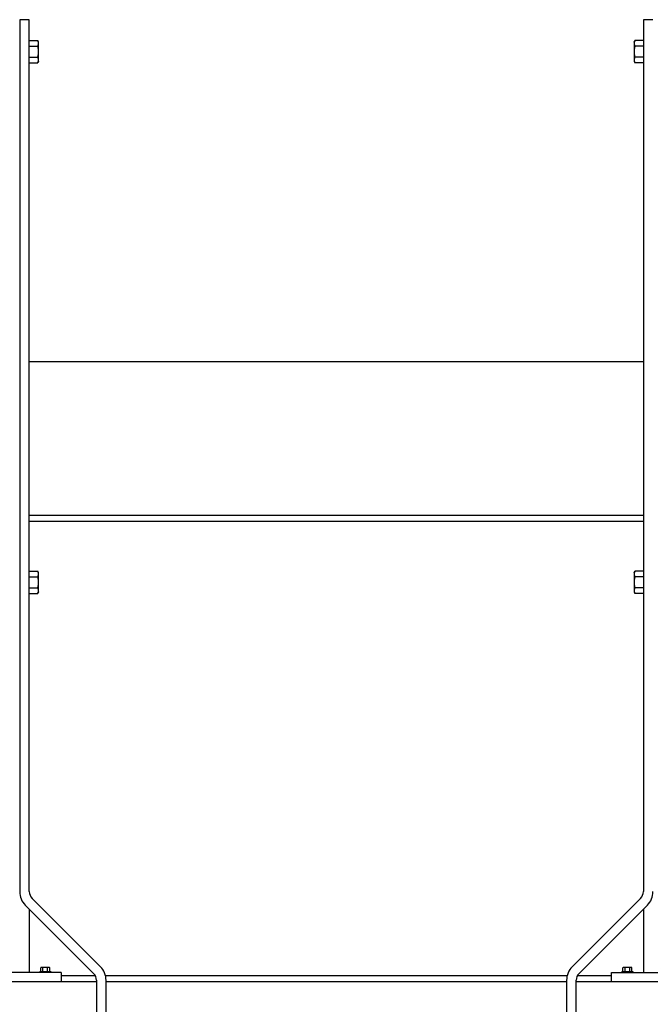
# Model space of a CAD drawing. Header units: inches. Extents: x 5 to 1128, y -85 to 748.
# Tile 588 of 656: x 982 to 1007, y 335 to 374. Entities that reach past the tile are written whole.
import ezdxf

# ---------------------------------------------------------------- set-up
doc = ezdxf.new("R2010")
doc.units = ezdxf.units.IN
doc.header["$LTSCALE"] = 32
doc.header["$MEASUREMENT"] = 0
doc.layers.add('Visible (ANSI)', color=7, linetype='Continuous', lineweight=30)

msp = doc.modelspace()

# ---------------------------------------------------------------- linework, layer by layer
at = {"layer": 'Visible (ANSI)'}
for p, q in [((982.55578, 373.85867), (982.18078, 373.85867)), ((982.18078, 373.85867), (982.18078, 339.764)), ((982.55578, 339.764), (982.55578, 373.85867)), ((1006.93078, 373.85867), (1006.55578, 373.85867)), ((1006.55578, 373.85867), (1006.55578, 339.764)), ((982.55579, 372.98367), (982.55578, 372.98367)), ((982.55579, 372.93343), (982.55579, 373.04168)), ((982.55579, 373.04168), (982.88629, 373.04168)), ((982.55579, 372.82518), (982.55579, 372.93343)), ((982.55579, 372.82518), (982.88629, 372.82518)), ((982.55579, 372.60867), (982.55579, 372.82518)), ((982.91979, 372.98367), (982.88629, 373.04168)), ((982.91979, 372.93343), (982.91979, 372.98367)), ((982.91979, 372.60867), (982.91979, 372.93343)), ((1006.19178, 372.98367), (1006.22527, 373.04168)), ((1006.19178, 372.98367), (1006.19178, 372.93343)), ((1006.19178, 372.93343), (1006.19178, 372.60867)), ((1006.55578, 373.04168), (1006.22527, 373.04168)), ((1006.55578, 372.82518), (1006.22527, 372.82518)), ((1006.55578, 373.04168), (1006.55578, 372.93343)), ((1006.55578, 372.98367), (1006.55578, 372.98367)), ((1006.55578, 372.93343), (1006.55578, 372.82518)), ((1006.55578, 372.82518), (1006.55578, 372.60867)), ((982.55579, 372.39216), (982.55579, 372.60867)), ((982.55579, 372.39216), (982.88629, 372.39216)), ((982.55579, 372.28391), (982.55579, 372.39216)), ((982.91979, 372.28391), (982.91979, 372.60867)), ((1006.19178, 372.60867), (1006.19178, 372.28391)), ((1006.55578, 372.39216), (1006.22527, 372.39216)), ((1006.55578, 372.60867), (1006.55578, 372.39216)), ((1006.55578, 372.39216), (1006.55578, 372.28391)), ((982.55579, 372.23367), (982.55578, 372.23367)), ((982.55579, 372.17566), (982.55579, 372.28391)), ((982.55579, 372.17566), (982.88629, 372.17566)), ((982.91979, 372.23367), (982.88629, 372.17566)), ((982.91979, 372.23367), (982.91979, 372.28391)), ((1006.19178, 372.28391), (1006.19178, 372.23367)), ((1006.19178, 372.23367), (1006.22527, 372.17566)), ((1006.55578, 372.17566), (1006.22527, 372.17566)), ((1006.55578, 372.28391), (1006.55578, 372.17566)), ((1006.55578, 372.23367), (1006.55578, 372.23367)), ((1006.55578, 360.48367), (982.55578, 360.48367)), ((982.55578, 354.48367), (1006.55578, 354.48367)), ((1006.55578, 354.23367), (982.55578, 354.23367)), ((982.55579, 352.18343), (982.55579, 352.29168)), ((982.55579, 352.29168), (982.88629, 352.29168)), ((982.91979, 352.23367), (982.88629, 352.29168)), ((1006.19178, 352.23367), (1006.22527, 352.29168)), ((1006.55578, 352.29168), (1006.22527, 352.29168)), ((1006.55578, 352.29168), (1006.55578, 352.18343)), ((982.55579, 352.23367), (982.55578, 352.23367)), ((982.55579, 352.07518), (982.55579, 352.18343)), ((982.55579, 352.07518), (982.88629, 352.07518)), ((982.55579, 351.85867), (982.55579, 352.07518)), ((982.91979, 352.18343), (982.91979, 352.23367)), ((982.91979, 351.85867), (982.91979, 352.18343)), ((1006.19178, 352.23367), (1006.19178, 352.18343)), ((1006.19178, 352.18343), (1006.19178, 351.85867)), ((1006.55578, 352.07518), (1006.22527, 352.07518)), ((1006.55578, 352.23367), (1006.55578, 352.23367)), ((1006.55578, 352.18343), (1006.55578, 352.07518)), ((1006.55578, 352.07518), (1006.55578, 351.85867)), ((982.55579, 351.64216), (982.55579, 351.85867)), ((982.55579, 351.64216), (982.88629, 351.64216)), ((982.55579, 351.53391), (982.55579, 351.64216)), ((982.55579, 351.42566), (982.55579, 351.53391)), ((982.91979, 351.53391), (982.91979, 351.85867)), ((982.91979, 351.48367), (982.91979, 351.53391)), ((1006.19178, 351.85867), (1006.19178, 351.53391)), ((1006.19178, 351.53391), (1006.19178, 351.48367)), ((1006.55578, 351.64216), (1006.22527, 351.64216)), ((1006.55578, 351.85867), (1006.55578, 351.64216)), ((1006.55578, 351.64216), (1006.55578, 351.53391)), ((1006.55578, 351.53391), (1006.55578, 351.42566)), ((982.55579, 351.48367), (982.55578, 351.48367)), ((982.55579, 351.42566), (982.88629, 351.42566)), ((982.91979, 351.48367), (982.88629, 351.42566)), ((1006.19178, 351.48367), (1006.22527, 351.42566)), ((1006.55578, 351.42566), (1006.22527, 351.42566)), ((1006.55578, 351.48367), (1006.55578, 351.48367)), ((982.40045, 339.23367), (985.07095, 336.56317)), ((985.33611, 336.82834), (982.66562, 339.49883)), ((1006.44595, 339.49883), (1003.77545, 336.82834)), ((1004.04062, 336.56317), (1006.71111, 339.23367)), ((982.55578, 339.07834), (982.55578, 336.60867)), ((1006.55578, 339.07834), (1006.55578, 336.60867)), ((983.80578, 336.60867), (979.80578, 336.60867)), ((982.96478, 336.64767), (983.39678, 336.64767)), ((982.96478, 336.64767), (982.96478, 336.60867)), ((983.00065, 336.64767), (983.00065, 336.78345)), ((983.04568, 336.80267), (983.02478, 336.80267)), ((983.18078, 336.80267), (983.04568, 336.80267)), ((983.09072, 336.64767), (983.09072, 336.78345)), ((983.31588, 336.80267), (983.18078, 336.80267)), ((983.27085, 336.64767), (983.27085, 336.78345)), ((983.33678, 336.80267), (983.31588, 336.80267)), ((983.36092, 336.64767), (983.36092, 336.78345)), ((983.39678, 336.64767), (983.39678, 336.60867)), ((983.80578, 336.60867), (983.80578, 336.23367)), ((1005.30578, 336.60867), (1009.30578, 336.60867)), ((1005.30578, 336.23367), (1005.30578, 336.60867)), ((1005.71478, 336.64767), (1006.14678, 336.64767)), ((1005.71478, 336.64767), (1005.71478, 336.60867)), ((1005.75065, 336.64767), (1005.75065, 336.78345)), ((1005.79568, 336.80267), (1005.77478, 336.80267)), ((1005.93078, 336.80267), (1005.79568, 336.80267)), ((1005.84072, 336.64767), (1005.84072, 336.78345)), ((1006.06588, 336.80267), (1005.93078, 336.80267)), ((1006.02085, 336.64767), (1006.02085, 336.78345)), ((1006.08678, 336.80267), (1006.06588, 336.80267)), ((1006.11092, 336.64767), (1006.11092, 336.78345)), ((1006.14678, 336.64767), (1006.14678, 336.60867)), ((985.18078, 336.23367), (907.80578, 336.23367)), ((983.80578, 336.48367), (985.1316, 336.48367)), ((985.18078, 336.29801), (985.18078, 309.10867)), ((985.53244, 336.48367), (1003.57913, 336.48367)), ((985.55578, 309.10867), (985.55578, 336.29801)), ((1003.55578, 336.23367), (985.55578, 336.23367)), ((1003.55578, 336.29801), (1003.55578, 309.10867)), ((1003.93078, 309.10867), (1003.93078, 336.29801)), ((1048.36828, 336.23367), (1003.93078, 336.23367)), ((1003.97997, 336.48367), (1005.30578, 336.48367))]:
    msp.add_line(p, q, dxfattribs=at)
for centre, radius, start, end in [((982.93078, 339.764), 0.75, 180, 225), ((982.93078, 339.764), 0.375, 180, 225), ((1006.18078, 339.764), 0.375, 315, 0), ((1006.18078, 339.764), 0.75, 315, 0), ((983.18078, 336.58205), 0.2702, 125.26439, 131.810315), ((983.18078, 336.58205), 0.22062, 90, 114.094843), ((983.18078, 336.58205), 0.22062, 65.905157, 90), ((983.18078, 336.58205), 0.2702, 48.189685, 54.73561), ((984.80578, 336.29801), 0.375, 0, 45), ((984.80578, 336.29801), 0.75, 0, 45), ((1004.30578, 336.29801), 0.75, 135, 180), ((1004.30578, 336.29801), 0.375, 135, 180), ((1005.93078, 336.58205), 0.2702, 125.26439, 131.810315), ((1005.93078, 336.58205), 0.22062, 90, 114.094843), ((1005.93078, 336.58205), 0.22062, 65.905157, 90), ((1005.93078, 336.58205), 0.2702, 48.189685, 54.73561)]:
    msp.add_arc(centre, radius, start, end, dxfattribs=at)
for centre, start_param, end_param in [((983.04568, 336.58205), 0, 0.42053434), ((983.04568, 336.58205), 5.86265097, 6.28318531), ((983.31588, 336.58205), 0, 0.42053434), ((983.31588, 336.58205), 5.86265097, 6.28318531), ((1005.79568, 336.58205), 0, 0.42053434), ((1005.79568, 336.58205), 5.86265097, 6.28318531), ((1006.06588, 336.58205), 0, 0.42053434), ((1006.06588, 336.58205), 5.86265097, 6.28318531)]:
    msp.add_ellipse(centre, major_axis=(0, 0.22062), ratio=0.5, start_param=start_param, end_param=end_param, dxfattribs=at)
for points in [[(982.91979, 372.93343), (982.91979, 372.98367), (982.88629, 373.04168)], [(982.88629, 372.82518), (982.91979, 372.88319), (982.91979, 372.93343)], [(982.91979, 372.60867), (982.91979, 372.70915), (982.88629, 372.82518)], [(1006.22527, 373.04168), (1006.19178, 372.98367), (1006.19178, 372.93343)], [(1006.19178, 372.93343), (1006.19178, 372.88319), (1006.22527, 372.82518)], [(1006.22527, 372.82518), (1006.19178, 372.70915), (1006.19178, 372.60867)], [(982.88629, 372.39216), (982.91979, 372.50819), (982.91979, 372.60867)], [(982.91979, 372.28391), (982.91979, 372.33415), (982.88629, 372.39216)], [(1006.19178, 372.60867), (1006.19178, 372.50819), (1006.22527, 372.39216)], [(1006.22527, 372.39216), (1006.19178, 372.33415), (1006.19178, 372.28391)], [(982.88629, 372.17566), (982.91979, 372.23367), (982.91979, 372.28391)], [(1006.19178, 372.28391), (1006.19178, 372.23367), (1006.22527, 372.17566)], [(982.91979, 352.18343), (982.91979, 352.23367), (982.88629, 352.29168)], [(1006.22527, 352.29168), (1006.19178, 352.23367), (1006.19178, 352.18343)], [(982.88629, 352.07518), (982.91979, 352.13319), (982.91979, 352.18343)], [(982.91979, 351.85867), (982.91979, 351.95915), (982.88629, 352.07518)], [(1006.19178, 352.18343), (1006.19178, 352.13319), (1006.22527, 352.07518)], [(1006.22527, 352.07518), (1006.19178, 351.95915), (1006.19178, 351.85867)], [(982.88629, 351.64216), (982.91979, 351.75819), (982.91979, 351.85867)], [(982.91979, 351.53391), (982.91979, 351.58415), (982.88629, 351.64216)], [(982.88629, 351.42566), (982.91979, 351.48367), (982.91979, 351.53391)], [(1006.19178, 351.85867), (1006.19178, 351.75819), (1006.22527, 351.64216)], [(1006.22527, 351.64216), (1006.19178, 351.58415), (1006.19178, 351.53391)], [(1006.19178, 351.53391), (1006.19178, 351.48367), (1006.22527, 351.42566)]]:
    msp.add_rational_spline(points, [1, 1.0379548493, 1], degree=2, dxfattribs=at)

doc.saveas('drawing.dxf')
